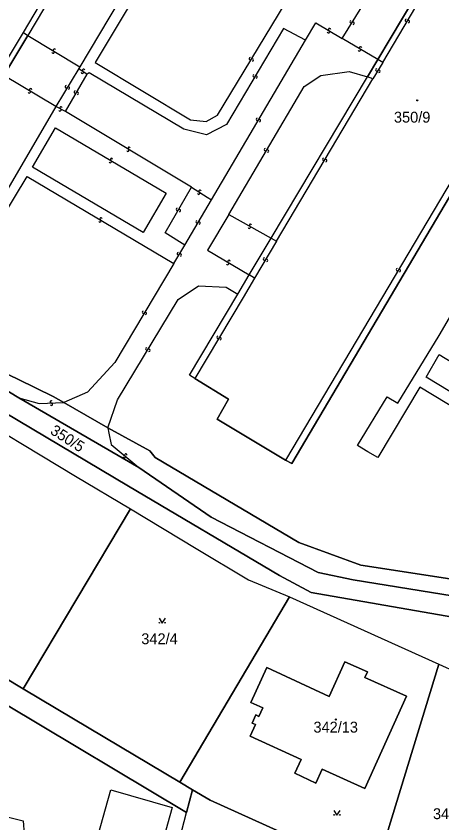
# Model space of a CAD drawing. Extents: x -600309 to -598967, y -1161267 to -1160292.
# Drawn here: x -600242.9 to -600176.4, y -1160957.9 to -1160831.9 of the extents above; entities that cross this region are included whole.
import ezdxf

# ---------------------------------------------------------------- set-up
doc = ezdxf.new("R2010")
doc.units = 0
for name, color, linetype in [('Level 1', 7, 'Continuous'), ('Level 13', 7, 'Continuous'), ('Level 3', 7, 'Continuous'), ('Level 4', 7, 'Continuous'), ('Level 5', 7, 'Continuous'), ('Level 60', 7, 'Continuous'), ('Vrstva 60', 7, 'Continuous')]:
    doc.layers.add(name, color=color, linetype=linetype)

msp = doc.modelspace()

# ---------------------------------------------------------------- linework, layer by layer
at = {"layer": 'Level 1'}
for points in [[(-600225.08, -1160806.3), (-600224.32, -1160806.75), (-600241.08, -1160834.93)], [(-600177.92, -1160826.2), (-600178.66, -1160825.76), (-600186.39, -1160838.7)], [(-600244.8, -1160841.18), (-600241.08, -1160834.93)], [(-600186.39, -1160838.7), (-600188, -1160841.39)], [(-600203.06, -1160866.61), (-600188, -1160841.39)], [(-600200.79, -1160901.26), (-600199.84, -1160901.82), (-600164.7, -1160842.45), (-600165.55, -1160841.94)], [(-600308.54, -1160855.87), (-600288.88, -1160867.57), (-600262.07, -1160883.52), (-600225.33, -1160905.36), (-600201.75, -1160919.28), (-600196.81, -1160921.96), (-600165.38, -1160927.42), (-600161.65, -1160928.68), (-600150.73, -1160932.85), (-600127.05, -1160946.42), (-600090.6, -1160968), (-600069.32, -1160975.43), (-600040.46, -1160985.68)], [(-600288.78, -1160860.09), (-600285.56, -1160862), (-600280.6, -1160865.51), (-600259, -1160878.39), (-600245.34, -1160887.34), (-600242.53, -1160888.66), (-600237.09, -1160891.34), (-600235.46, -1160892.28)], [(-600286.64, -1160864.78), (-600242.48, -1160891.55)], [(-600206.49, -1160872.35), (-600203.06, -1160866.61)], [(-600208.28, -1160875.35), (-600206.49, -1160872.35)], [(-600214.97, -1160888.51), (-600215.83, -1160887.98), (-600208.28, -1160875.35)], [(-600214.97, -1160888.51), (-600209.69, -1160891.75), (-600211.47, -1160894.86), (-600200.79, -1160901.26)], [(-600242.48, -1160891.55), (-600223.72, -1160902.42)], [(-600252.48, -1160892.44), (-600233.62, -1160903.76), (-600225.04, -1160908.9)], [(-600228.57, -1160896.24), (-600235.46, -1160892.28)], [(-600228.57, -1160896.24), (-600222.02, -1160899.8), (-600221.19, -1160900.86), (-600198.7, -1160914.14), (-600189.04, -1160917.69), (-600172.43, -1160920.23), (-600168.4, -1160920.37), (-600166.94, -1160920.67)], [(-600172.81, -1160922.78), (-600190.25, -1160919.99), (-600195.68, -1160918.82), (-600212.43, -1160910.2), (-600223.72, -1160902.42)], [(-600225.04, -1160908.9), (-600241.78, -1160936.97)], [(-600225.04, -1160908.9), (-600214.74, -1160915.08), (-600206.61, -1160919.97), (-600200.18, -1160922.64)], [(-600269.27, -1160920.58), (-600250.37, -1160931.84), (-600241.78, -1160936.97)], [(-600273.08, -1160922.38), (-600216.26, -1160956.28)], [(-600217.31, -1160951.58), (-600200.18, -1160922.64)], [(-600200.18, -1160922.64), (-600176.87, -1160933.14)], [(-600181.9, -1160938.15), (-600188.42, -1160952.53), (-600195.06, -1160949.51), (-600196.06, -1160951.7), (-600199.33, -1160950.18), (-600198.34, -1160948.02), (-600206.33, -1160944.38), (-600205.51, -1160942.54), (-600205.99, -1160942.33), (-600205.44, -1160941.07), (-600204.95, -1160941.29), (-600204.35, -1160939.95), (-600206.21, -1160939.1), (-600203.74, -1160933.68), (-600193.99, -1160938.16), (-600191.54, -1160932.75), (-600188, -1160934.32), (-600188.39, -1160935.21), (-600181.9, -1160938.15)], [(-600176.87, -1160933.14), (-600186.92, -1160965.99)], [(-600176.87, -1160933.14), (-600171.35, -1160935.64)], [(-600241.78, -1160936.97), (-600231.48, -1160943.12), (-600217.31, -1160951.58)], [(-600247.94, -1160979.37), (-600250.5, -1160985.39), (-600239.15, -1160990.18), (-600235.21, -1160991.26), (-600235.09, -1160990.83), (-600238.5, -1160989.88), (-600228.1, -1160952.76), (-600218.5, -1160955.52), (-600228.87, -1160992.57), (-600232.45, -1160991.57), (-600233.02, -1160993.64), (-600239.7, -1160991.77), (-600251.18, -1160986.98), (-600252.09, -1160989.13), (-600250.29, -1160993.59), (-600254.88, -1160995.44), (-600291.32, -1160979.94), (-600287.68, -1160971.38), (-600292.93, -1160969.15), (-600281.72, -1160942.79), (-600253.83, -1160954.65), (-600241.82, -1160957.58), (-600241.35, -1160963.87), (-600244.73, -1160971.83)], [(-600217.31, -1160951.58), (-600215.33, -1160952.76)], [(-600216.26, -1160956.28), (-600215.33, -1160952.76)], [(-600186.92, -1160965.99), (-600212.58, -1160954.4), (-600215.33, -1160952.76)], [(-600221.47, -1160974.29), (-600219.15, -1160967.28), (-600218.01, -1160962.92), (-600216.26, -1160956.28)]]:
    msp.add_lwpolyline(points, dxfattribs=at)
at = {"layer": 'Level 13'}
for centre, start, end in [((-600181.93, -1160832.58), 96.6372, 328.7352), ((-600190.56, -1160832.84), 95.4505, 327.5485), ((-600190.24, -1160833.04), 275.236, 147.826), ((-600181.61, -1160832.77), 276.4228, 149.0128), ((-600194.1, -1160834.36), 186.6259, 59.2159), ((-600193.91, -1160834.04), 6.8404, 238.9384), ((-600237.12, -1160837.55), 185.9461, 58.5361), ((-600236.92, -1160837.23), 6.1606, 238.2586), ((-600189.27, -1160837.22), 186.8352, 58.9332), ((-600189.08, -1160836.9), 6.6207, 239.2107), ((-600206.32, -1160838.56), 96.139, 328.237), ((-600206, -1160838.76), 275.9246, 148.5146), ((-600232.54, -1160840.69), 183.6721, 56.2621), ((-600232.34, -1160840.39), 3.8866, 235.9846), ((-600205.73, -1160841.26), 96.4709, 329.0609), ((-600205.41, -1160841.45), 276.6854, 148.7834), ((-600186.54, -1160840.34), 96.4586, 329.0486), ((-600186.22, -1160840.53), 276.673, 148.771), ((-600240.85, -1160843.76), 186.461, 58.559), ((-600240.65, -1160843.44), 6.2466, 238.8366), ((-600235.06, -1160842.97), 95.7836, 328.3736), ((-600234.74, -1160843.17), 275.998, 148.096), ((-600233.66, -1160843.79), 96.976, 329.074), ((-600233.34, -1160843.97), 276.7615, 149.3515), ((-600235.87, -1160846.26), 9.8293, 242.4193), ((-600236.05, -1160846.58), 190.0438, 62.1418), ((-600205.2, -1160848.06), 96.854, 328.952), ((-600204.88, -1160848.25), 276.6395, 149.2295), ((-600225.24, -1160852.57), 6.1476, 238.7376), ((-600225.44, -1160852.89), 186.362, 58.46), ((-600203.94, -1160852.8), 96.8408, 328.9388), ((-600203.62, -1160852.99), 276.6264, 149.2164), ((-600228.19, -1160854.64), 186.5612, 59.1512), ((-600228, -1160854.32), 6.7757, 238.8737), ((-600194.83, -1160854.3), 96.6887, 328.7867), ((-600194.51, -1160854.49), 276.4742, 149.0642), ((-600214.37, -1160859.58), 184.8559, 57.4459), ((-600214.17, -1160859.27), 5.0704, 237.1684), ((-600217.71, -1160862.11), 97.031, 329.129), ((-600217.39, -1160862.29), 276.8165, 149.4065), ((-600229.81, -1160863.92), 186.5446, 59.1346), ((-600229.62, -1160863.6), 6.759, 238.857), ((-600214.63, -1160864.06), 96.8507, 328.9487), ((-600214.31, -1160864.25), 276.6363, 149.2263), ((-600206.46, -1160864.91), 187.8252, 60.4152), ((-600206.28, -1160864.59), 8.0396, 240.1376), ((-600217.56, -1160869.03), 96.7663, 328.8643), ((-600217.24, -1160869.22), 276.5519, 149.1419), ((-600209.65, -1160870.25), 6.6162, 238.7142), ((-600204.09, -1160869.87), 96.1653, 328.7553), ((-600203.77, -1160870.07), 276.3797, 148.4777), ((-600209.84, -1160870.57), 186.4017, 58.9917), ((-600183.33, -1160871.51), 96.4452, 329.0352), ((-600183.01, -1160871.7), 276.6596, 148.7576), ((-600223.02, -1160878.17), 96.2491, 328.8391), ((-600222.7, -1160878.37), 276.4635, 148.5615), ((-600211.35, -1160882.1), 96.2212, 328.8112), ((-600211.03, -1160882.3), 276.4357, 148.5337), ((-600222.48, -1160883.91), 96.1568, 328.2548), ((-600222.16, -1160884.11), 275.9423, 148.5323), ((-600237.39, -1160892.18), 39.6097, 271.7077), ((-600237.37, -1160892.54), 219.3953, 91.9853), ((-600225.76, -1160900.48), 357.5802, 229.6782), ((-600226, -1160900.76), 177.3658, 49.9558)]:
    msp.add_arc(centre, 0.184, start, end, dxfattribs=at)
at = {"layer": 'Level 3'}
for points in [[(-600241.77, -1160834.51), (-600225.08, -1160806.3)], [(-600211.21, -1160819.28), (-600210.39, -1160817.9), (-600219, -1160812.67), (-600224.31, -1160820.61), (-600222.12, -1160821.65), (-600232.96, -1160839.85)], [(-600230.56, -1160839.19), (-600215.64, -1160848.11), (-600213.22, -1160848.38), (-600211.44, -1160847.38), (-600200.87, -1160829.95), (-600213.31, -1160822.93), (-600215.02, -1160825.87), (-600220.61, -1160822.57), (-600230.56, -1160839.19)], [(-600185.62, -1160839.15), (-600177.92, -1160826.2)], [(-600191.95, -1160835.42), (-600188.86, -1160830.46), (-600189.31, -1160830.19)], [(-600197.69, -1160835.7), (-600196.07, -1160832.99), (-600191.95, -1160835.42)], [(-600245.54, -1160840.74), (-600241.77, -1160834.51)], [(-600241.77, -1160834.51), (-600241.08, -1160834.93)], [(-600241.08, -1160834.93), (-600232.96, -1160839.85)], [(-600197.69, -1160835.7), (-600201.13, -1160833.86), (-600210.02, -1160848.84), (-600213.13, -1160850.47), (-600216.67, -1160849.58), (-600231.5, -1160840.77), (-600231.79, -1160840.97)], [(-600212.38, -1160860.62), (-600197.69, -1160835.7)], [(-600186.39, -1160838.7), (-600191.95, -1160835.42)], [(-600185.62, -1160839.15), (-600186.39, -1160838.7)], [(-600232.96, -1160839.85), (-600233.09, -1160840.11)], [(-600185.62, -1160839.15), (-600187.14, -1160841.71)], [(-600236.7, -1160846.03), (-600244.8, -1160841.18)], [(-600233.09, -1160840.11), (-600236.7, -1160846.03)], [(-600235.21, -1160846.8), (-600231.79, -1160840.97)], [(-600233.09, -1160840.11), (-600231.79, -1160840.97)], [(-600209.68, -1160862.89), (-600197.89, -1160842.9), (-600195.29, -1160841.2), (-600190.86, -1160840.56), (-600188, -1160841.39)], [(-600202.2, -1160867.09), (-600187.14, -1160841.71)], [(-600165.55, -1160841.94), (-600200.79, -1160901.26)], [(-600187.14, -1160841.71), (-600188, -1160841.39)], [(-600236.7, -1160846.03), (-600246.45, -1160862.65), (-600248.31, -1160861.53), (-600252.92, -1160869.19), (-600249.59, -1160870.9), (-600241.19, -1160856.97), (-600218.24, -1160870.55)], [(-600235.21, -1160846.8), (-600236.7, -1160846.03)], [(-600215.48, -1160858.66), (-600235.21, -1160846.8)], [(-600240.35, -1160855.52), (-600236.75, -1160849.36), (-600219.45, -1160859.59), (-600223.05, -1160865.71), (-600240.35, -1160855.52)], [(-600216.56, -1160867.71), (-600219.63, -1160865.75), (-600215.48, -1160858.66)], [(-600215.48, -1160858.66), (-600213.06, -1160860.19), (-600212.38, -1160860.62)], [(-600216.56, -1160867.71), (-600212.38, -1160860.62)], [(-600209.68, -1160862.89), (-600213.01, -1160868.47), (-600206.49, -1160872.35)], [(-600209.68, -1160862.89), (-600203.06, -1160866.61)], [(-600218.24, -1160870.55), (-600216.56, -1160867.71)], [(-600202.2, -1160867.09), (-600205.66, -1160872.85)], [(-600203.06, -1160866.61), (-600202.2, -1160867.09)], [(-600218.24, -1160870.55), (-600227.49, -1160886), (-600231.77, -1160890.67), (-600235.46, -1160892.28)], [(-600205.66, -1160872.85), (-600206.49, -1160872.35)], [(-600205.66, -1160872.85), (-600207.4, -1160875.88), (-600214.97, -1160888.51)], [(-600228.57, -1160896.24), (-600227.06, -1160891.84), (-600217.57, -1160876.18), (-600214.38, -1160874.07), (-600210.1, -1160874.26), (-600208.28, -1160875.35)], [(-600156.7, -1160905.95), (-600167.99, -1160899.46), (-600166.92, -1160897.71), (-600179.84, -1160889.9), (-600186.4, -1160900.88), (-600187.94, -1160899.99), (-600189.54, -1160898.98), (-600184.93, -1160891.38), (-600183.25, -1160892.4), (-600176.82, -1160881.8), (-600173.54, -1160876.29)], [(-600178.83, -1160888.33), (-600176.8, -1160884.8), (-600163.97, -1160892.56), (-600166, -1160896.09), (-600178.83, -1160888.33)], [(-600242.48, -1160891.55), (-600239.3, -1160892.43), (-600235.46, -1160892.28)], [(-600228.57, -1160896.24), (-600228.43, -1160897.08), (-600228.03, -1160898.83), (-600223.72, -1160902.42)]]:
    msp.add_lwpolyline(points, dxfattribs=at)
at = {"layer": 'Level 5'}
for points in [[(-600220.57, -1160925.96), (-600220.07, -1160926.71), (-600219.57, -1160925.96)], [(-600193.26, -1160955.98), (-600192.76, -1160956.73), (-600192.26, -1160955.98)]]:
    msp.add_lwpolyline(points, dxfattribs=at)
for centre, radius in [((-600180.22, -1160845.09), 0.09), ((-600180.22, -1160845.09), 0.0521), ((-600220.52, -1160926.66), 0.05), ((-600219.62, -1160926.66), 0.05), ((-600192.94, -1160941.77), 0.09), ((-600192.94, -1160941.77), 0.0521), ((-600193.21, -1160956.68), 0.05), ((-600192.31, -1160956.68), 0.05)]:
    msp.add_circle(centre, radius, dxfattribs=at)
at = {"layer": 'Level 60'}
for points in [[(-600224.32, -1160806.75), (-600241.08, -1160834.93), (-600244.8, -1160841.18), (-600259.59, -1160866.04), (-600260.52, -1160865.48), (-600271.18, -1160859.1), (-600270.68, -1160858.28), (-600269.6, -1160856.48), (-600269.32, -1160856.09), (-600274.65, -1160852.86), (-600275.51, -1160852.34), (-600267.95, -1160839.69), (-600266.16, -1160836.69), (-600262.78, -1160831.03)], [(-600145.48, -1160831.27), (-600119.34, -1160846.8), (-600123.7, -1160854.16), (-600125.33, -1160857.25), (-600125.96, -1160858.35), (-600152.93, -1160842.41), (-600152.26, -1160841.29), (-600161.9, -1160835.58), (-600165.55, -1160841.94), (-600164.7, -1160842.45), (-600199.84, -1160901.82), (-600200.79, -1160901.26), (-600211.47, -1160894.86), (-600209.69, -1160891.75), (-600214.97, -1160888.51), (-600215.83, -1160887.98), (-600208.28, -1160875.35), (-600206.49, -1160872.35), (-600203.06, -1160866.61), (-600188, -1160841.39), (-600186.39, -1160838.7), (-600178.66, -1160825.76)]]:
    msp.add_lwpolyline(points, dxfattribs=at)
for points in [[(-600252.48, -1160892.44), (-600233.62, -1160903.76), (-600225.04, -1160908.9), (-600241.78, -1160936.97), (-600250.37, -1160931.84), (-600269.27, -1160920.58)], [(-600225.04, -1160908.9), (-600214.74, -1160915.08), (-600206.61, -1160919.97), (-600200.18, -1160922.64), (-600217.31, -1160951.58), (-600231.48, -1160943.12), (-600241.78, -1160936.97)], [(-600271.88, -1160919.02), (-600271.42, -1160919.3), (-600269.27, -1160920.58), (-600250.37, -1160931.84), (-600241.78, -1160936.97), (-600231.48, -1160943.12), (-600217.31, -1160951.58), (-600215.33, -1160952.76), (-600216.26, -1160956.28), (-600273.08, -1160922.38)], [(-600217.31, -1160951.58), (-600200.18, -1160922.64), (-600176.87, -1160933.14), (-600186.92, -1160965.99), (-600212.58, -1160954.4), (-600215.33, -1160952.76)], [(-600181.9, -1160938.15), (-600188.42, -1160952.53), (-600195.06, -1160949.51), (-600196.06, -1160951.7), (-600199.33, -1160950.18), (-600198.34, -1160948.02), (-600206.33, -1160944.38), (-600205.51, -1160942.54), (-600205.99, -1160942.33), (-600205.44, -1160941.07), (-600204.95, -1160941.29), (-600204.35, -1160939.95), (-600206.21, -1160939.1), (-600203.74, -1160933.68), (-600193.99, -1160938.16), (-600191.54, -1160932.75), (-600188, -1160934.32), (-600188.39, -1160935.21)], [(-600188.42, -1160952.53), (-600181.9, -1160938.15), (-600188.39, -1160935.21), (-600188, -1160934.32), (-600191.54, -1160932.75), (-600193.99, -1160938.16), (-600203.74, -1160933.68), (-600206.21, -1160939.1), (-600204.35, -1160939.95), (-600204.95, -1160941.29), (-600205.44, -1160941.07), (-600205.99, -1160942.33), (-600205.51, -1160942.54), (-600206.33, -1160944.38), (-600198.34, -1160948.02), (-600199.33, -1160950.18), (-600196.06, -1160951.7), (-600195.06, -1160949.51)], [(-600173.48, -1160949.05), (-600166.93, -1160951.95), (-600161.5, -1160940.12), (-600159.68, -1160940.94), (-600173.63, -1160972), (-600186.92, -1160965.99), (-600176.87, -1160933.14), (-600171.35, -1160935.64), (-600172.46, -1160938.07), (-600169.61, -1160939.38), (-600171.07, -1160942.56), (-600170.65, -1160942.76)], [(-600281.72, -1160942.79), (-600253.83, -1160954.65), (-600241.82, -1160957.58), (-600241.35, -1160963.87), (-600244.73, -1160971.83), (-600247.94, -1160979.37), (-600250.5, -1160985.39), (-600239.15, -1160990.18), (-600235.21, -1160991.26), (-600235.09, -1160990.83), (-600238.5, -1160989.88), (-600228.1, -1160952.76), (-600218.5, -1160955.52), (-600228.87, -1160992.57), (-600232.45, -1160991.57), (-600233.02, -1160993.64), (-600239.7, -1160991.77), (-600251.18, -1160986.98), (-600252.09, -1160989.13), (-600250.29, -1160993.59), (-600254.88, -1160995.44), (-600291.32, -1160979.94), (-600287.68, -1160971.38), (-600292.93, -1160969.15)], [(-600169.83, -1160991.42), (-600221.47, -1160974.29), (-600219.15, -1160967.28), (-600218.01, -1160962.92), (-600216.26, -1160956.28), (-600215.33, -1160952.76), (-600212.58, -1160954.4), (-600186.92, -1160965.99), (-600191.06, -1160975.15), (-600155.15, -1160991.45), (-600156.45, -1160995.9)]]:
    msp.add_lwpolyline(points, close=True, dxfattribs=at)
at = {"layer": 'Vrstva 60'}
for points in [[(-600224.32, -1160806.75), (-600241.08, -1160834.93), (-600244.8, -1160841.18), (-600259.59, -1160866.04), (-600260.52, -1160865.48), (-600271.18, -1160859.1), (-600270.68, -1160858.28), (-600269.6, -1160856.48), (-600269.32, -1160856.09), (-600274.65, -1160852.86), (-600275.51, -1160852.34), (-600267.95, -1160839.69), (-600266.16, -1160836.69), (-600262.78, -1160831.03)], [(-600308.54, -1160812.13), (-600308.54, -1160848.91), (-600303.86, -1160851.7), (-600299.31, -1160853.83), (-600294.95, -1160856.42), (-600288.78, -1160860.09), (-600285.56, -1160862), (-600280.6, -1160865.51), (-600259, -1160878.39), (-600245.34, -1160887.34), (-600242.53, -1160888.66), (-600237.09, -1160891.34), (-600235.46, -1160892.28), (-600228.57, -1160896.24), (-600222.02, -1160899.8), (-600221.19, -1160900.86), (-600198.7, -1160914.14), (-600189.04, -1160917.69), (-600172.43, -1160920.23)], [(-600164.7, -1160842.45), (-600199.84, -1160901.82), (-600200.79, -1160901.26), (-600211.47, -1160894.86), (-600209.69, -1160891.75), (-600214.97, -1160888.51), (-600215.83, -1160887.98), (-600208.28, -1160875.35), (-600206.49, -1160872.35), (-600203.06, -1160866.61), (-600188, -1160841.39), (-600186.39, -1160838.7), (-600178.66, -1160825.76)], [(-600172.81, -1160922.78), (-600190.25, -1160919.99), (-600195.68, -1160918.82), (-600212.43, -1160910.2), (-600223.72, -1160902.42), (-600242.48, -1160891.55), (-600286.64, -1160864.78), (-600304, -1160854.66), (-600307.85, -1160852.36), (-600308.54, -1160851.95), (-600308.54, -1160855.87), (-600288.88, -1160867.57), (-600262.07, -1160883.52), (-600225.33, -1160905.36), (-600201.75, -1160919.28), (-600196.81, -1160921.96), (-600165.38, -1160927.42)], [(-600165.38, -1160927.42), (-600196.81, -1160921.96), (-600201.75, -1160919.28), (-600225.33, -1160905.36), (-600262.07, -1160883.52), (-600288.88, -1160867.57), (-600308.54, -1160855.87), (-600308.54, -1160859.26), (-600300.65, -1160863.89), (-600290.3, -1160869.96), (-600274.76, -1160879.06), (-600269.21, -1160882.36), (-600265.36, -1160884.68), (-600264.25, -1160885.35), (-600257.18, -1160889.61), (-600255.9, -1160890.38), (-600252.48, -1160892.44), (-600233.62, -1160903.76), (-600225.04, -1160908.9), (-600214.74, -1160915.08), (-600206.61, -1160919.97), (-600200.18, -1160922.64), (-600176.87, -1160933.14), (-600171.35, -1160935.64)], [(-600286.64, -1160864.78), (-600242.48, -1160891.55), (-600223.72, -1160902.42), (-600212.43, -1160910.2), (-600195.68, -1160918.82), (-600190.25, -1160919.99), (-600172.81, -1160922.78)], [(-600172.43, -1160920.23), (-600189.04, -1160917.69), (-600198.7, -1160914.14), (-600221.19, -1160900.86), (-600222.02, -1160899.8), (-600228.57, -1160896.24), (-600235.46, -1160892.28), (-600237.09, -1160891.34), (-600242.53, -1160888.66), (-600245.34, -1160887.34)], [(-600218.01, -1160962.92), (-600216.26, -1160956.28), (-600273.08, -1160922.38)]]:
    msp.add_lwpolyline(points, dxfattribs=at)
msp.add_lwpolyline([(-600241.82, -1160957.58), (-600241.35, -1160963.87), (-600244.73, -1160971.83), (-600247.94, -1160979.37), (-600250.5, -1160985.39), (-600239.15, -1160990.18), (-600235.21, -1160991.26), (-600235.09, -1160990.83), (-600238.5, -1160989.88), (-600228.1, -1160952.76), (-600218.5, -1160955.52), (-600228.87, -1160992.57), (-600232.45, -1160991.57), (-600233.02, -1160993.64), (-600239.7, -1160991.77), (-600251.18, -1160986.98), (-600252.09, -1160989.13), (-600250.29, -1160993.59), (-600254.88, -1160995.44), (-600291.32, -1160979.94), (-600287.68, -1160971.38), (-600292.93, -1160969.15), (-600281.72, -1160942.79), (-600253.83, -1160954.65)], close=True, dxfattribs=at)

# ---------------------------------------------------------------- texts
at = {"layer": 'Level 4'}
for s, p in [('350/9', (-600183.86, -1160848.56)), ('342/4', (-600223.34, -1160930.02)), ('342/13', (-600196.44, -1160943.82)), ('349/3', (-600177.76, -1160957.34))]:
    msp.add_text(s, height=1.7, dxfattribs=at).set_placement(p)
msp.add_text('350/5', height=1.7, rotation=327.6, dxfattribs=at).set_placement((-600237.71, -1160897.06))

doc.saveas('drawing.dxf')
